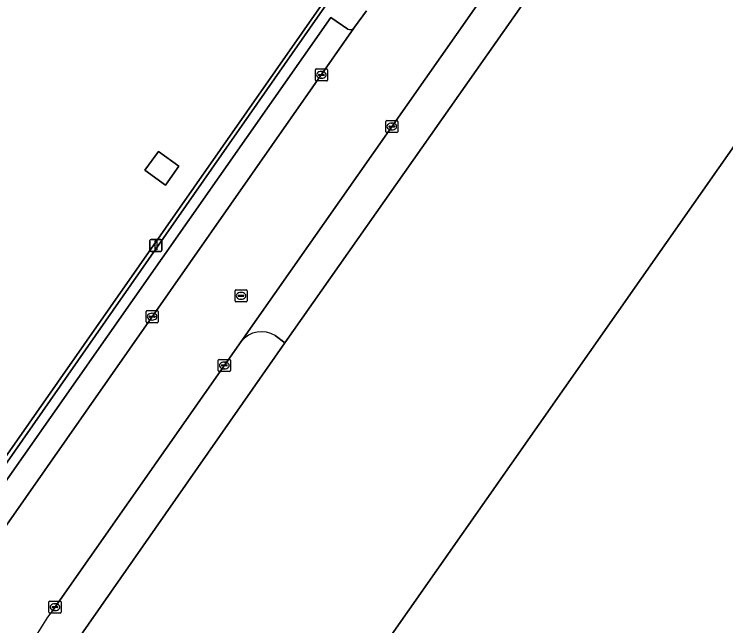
# Model space of a CAD drawing. Extents: x 155018 to 156648, y 383979 to 385733.
# Drawn here: x 155332.5 to 155391.5, y 384867.1 to 384917.7 of the extents above; entities that cross this region are included whole.
import ezdxf

# ---------------------------------------------------------------- set-up
doc = ezdxf.new("R2010")
doc.units = 0
for name, color, linetype in [('IMGEO_Erf', 7, 'Continuous'), ('IMGEO_Hek', 7, 'Continuous'), ('IMGEO_Kolk', 7, 'Continuous'), ('IMGEO_Lage_trafo', 7, 'Continuous'), ('IMGEO_Lichtmast', 7, 'Continuous'), ('IMGEO_Pand', 7, 'Continuous'), ('IMGEO_Parkeervlak_open', 7, 'Continuous'), ('IMGEO_Rijbaan_lokaal_gesloten', 7, 'Continuous'), ('IMGEO_Rijbaan_lokaal_open', 7, 'Continuous'), ('IMGEO_Rioolput', 7, 'Continuous'), ('IMGEO_Voetpad_open', 7, 'Continuous')]:
    doc.layers.add(name, color=color, linetype=linetype)

msp = doc.modelspace()

# ---------------------------------------------------------------- linework, layer by layer
at = {"layer": 'IMGEO_Erf'}
for points in [[(155435.235, 385005.097), (155431.663, 385000), (155395.301, 384948.119), (155392.871, 384944.656), (155386.964, 384936.206), (155382.993, 384930.585), (155380.633, 384927.147), (155378.001, 384923.366), (155376.2, 384920.796), (155354.955, 384890.532), (155337.874, 384866.058)], [(155327.011, 384874.232), (155360.91, 384922.726), (155360.915, 384922.733), (155375.747, 384943.951), (155375.951, 384943.821), (155379.854, 384949.392), (155384.652, 384956.241), (155384.747, 384956.376), (155393.303, 384968.589), (155396.774, 384973.585), (155396.869, 384973.702), (155415.322, 385000)], [(155416.222, 384816.518), (155403.487, 384827.271), (155403.342, 384827.097), (155403.151, 384827.272), (155407.132, 384832.892), (155408.553, 384831.886), (155409.43, 384833.127), (155397.66, 384841.373), (155400.518, 384845.461), (155380.028, 384859.784), (155377.184, 384855.717), (155377.149, 384855.742), (155363.196, 384865.516), (155399.361, 384917.111), (155403.455, 384914.241), (155448.092, 384882.954), (155450.905, 384886.967), (155500, 384852.57), (155544.63, 384821.302)]]:
    msp.add_lwpolyline(points, dxfattribs=at)
msp.add_lwpolyline([(155346.186, 384905.144), (155345.063, 384903.594), (155343.356, 384904.83), (155344.479, 384906.38)], close=True, dxfattribs=at)
at = {"layer": 'IMGEO_Hek'}
msp.add_lwpolyline([(155310.058, 384871.115), (155310.625, 384870.717), (155312.665, 384869.611), (155314.915, 384869.017), (155317.252, 384868.882), (155319.559, 384869.078), (155321.747, 384869.789), (155323.807, 384870.894), (155325.598, 384872.375), (155327.011, 384874.232), (155360.91, 384922.726)], dxfattribs=at)
at = {"layer": 'IMGEO_Kolk'}
for p, q in [((155357.479, 384912.288), (155357.479, 384913.14)), ((155357.554, 384913.214), (155358.406, 384913.214)), ((155357.738, 384912.708), (155357.738, 384912.72)), ((155358.176, 384912.671), (155357.778, 384912.671)), ((155357.781, 384912.757), (155358.179, 384912.757)), ((155357.967, 384912.994), (155357.992, 384912.994)), ((155358.222, 384912.72), (155358.222, 384912.708)), ((155358.48, 384913.14), (155358.48, 384912.288)), ((155358.406, 384912.214), (155357.554, 384912.214)), ((155357.99, 384912.434), (155357.965, 384912.434)), ((155363.309, 384908.012), (155363.309, 384908.864)), ((155363.384, 384908.938), (155364.236, 384908.938)), ((155363.797, 384908.718), (155363.822, 384908.718)), ((155364.31, 384908.864), (155364.31, 384908.012)), ((155363.568, 384908.432), (155363.568, 384908.444)), ((155364.006, 384908.395), (155363.608, 384908.395)), ((155363.611, 384908.481), (155364.009, 384908.481)), ((155363.82, 384908.158), (155363.795, 384908.158)), ((155364.052, 384908.444), (155364.052, 384908.432)), ((155364.236, 384907.938), (155363.384, 384907.938)), ((155343.462, 384892.271), (155343.462, 384893.123)), ((155343.537, 384893.197), (155344.389, 384893.197)), ((155343.721, 384892.691), (155343.721, 384892.703)), ((155344.159, 384892.654), (155343.761, 384892.654)), ((155343.764, 384892.74), (155344.162, 384892.74)), ((155343.95, 384892.977), (155343.975, 384892.977)), ((155344.205, 384892.703), (155344.205, 384892.691)), ((155344.463, 384893.123), (155344.463, 384892.271)), ((155344.389, 384892.197), (155343.537, 384892.197)), ((155343.973, 384892.417), (155343.948, 384892.417)), ((155349.514, 384889.156), (155350.366, 384889.156)), ((155349.439, 384888.23), (155349.439, 384889.082)), ((155349.698, 384888.65), (155349.698, 384888.662)), ((155350.136, 384888.613), (155349.738, 384888.613)), ((155349.741, 384888.699), (155350.139, 384888.699)), ((155349.927, 384888.936), (155349.952, 384888.936)), ((155350.182, 384888.662), (155350.182, 384888.65)), ((155350.44, 384889.082), (155350.44, 384888.23)), ((155350.366, 384888.156), (155349.514, 384888.156)), ((155349.95, 384888.376), (155349.925, 384888.376)), ((155335.419, 384868.216), (155335.419, 384869.068)), ((155335.494, 384869.142), (155336.346, 384869.142)), ((155336.42, 384869.068), (155336.42, 384868.216)), ((155335.678, 384868.636), (155335.678, 384868.648)), ((155336.116, 384868.599), (155335.718, 384868.599)), ((155335.721, 384868.685), (155336.119, 384868.685)), ((155335.907, 384868.922), (155335.932, 384868.922)), ((155336.162, 384868.648), (155336.162, 384868.636)), ((155336.346, 384868.142), (155335.494, 384868.142)), ((155335.93, 384868.362), (155335.905, 384868.362))]:
    msp.add_line(p, q, dxfattribs=at)
for points in [[(155357.479, 384912.288), (155357.479, 384913.14)], [(155357.554, 384913.214), (155358.406, 384913.214)], [(155358.48, 384913.14), (155358.48, 384912.288)], [(155358.406, 384912.214), (155357.554, 384912.214)], [(155363.309, 384908.012), (155363.309, 384908.864)], [(155363.384, 384908.938), (155364.236, 384908.938)], [(155364.31, 384908.864), (155364.31, 384908.012)], [(155364.236, 384907.938), (155363.384, 384907.938)], [(155343.462, 384892.271), (155343.462, 384893.123)], [(155343.537, 384893.197), (155344.389, 384893.197)], [(155344.463, 384893.123), (155344.463, 384892.271)], [(155344.389, 384892.197), (155343.537, 384892.197)], [(155349.514, 384889.156), (155350.366, 384889.156)], [(155349.439, 384888.23), (155349.439, 384889.082)], [(155350.44, 384889.082), (155350.44, 384888.23)], [(155350.366, 384888.156), (155349.514, 384888.156)], [(155335.419, 384868.216), (155335.419, 384869.068)], [(155335.494, 384869.142), (155336.346, 384869.142)], [(155336.42, 384869.068), (155336.42, 384868.216)], [(155336.346, 384868.142), (155335.494, 384868.142)]]:
    msp.add_lwpolyline(points, dxfattribs=at)
for centre, radius, start, end in [((155357.556, 384913.138), 0.0765, 91.55205, 178.44795), ((155357.556, 384913.138), 0.0765, 91.55205, 178.44795), ((155357.778, 384912.717), 0.0403, 85.87752, 175.75265), ((155357.775, 384912.707), 0.0366, 178.93798, 274.71019), ((155358.179, 384912.714), 0.043, 264.86636, 352.45326), ((155358.183, 384912.719), 0.0386, 1.73085, 96.63898), ((155358.404, 384913.138), 0.0765, 1.55205, 88.44795), ((155358.404, 384913.138), 0.0765, 1.55205, 88.44795), ((155357.556, 384912.29), 0.0765, 181.55205, 268.44795), ((155357.556, 384912.29), 0.0765, 181.55205, 268.44795), ((155358.404, 384912.29), 0.0765, 271.55205, 358.44795), ((155358.404, 384912.29), 0.0765, 271.55205, 358.44795), ((155363.386, 384908.862), 0.0765, 91.55205, 178.44795), ((155363.386, 384908.862), 0.0765, 91.55205, 178.44795), ((155364.234, 384908.862), 0.0765, 1.55205, 88.44795), ((155364.234, 384908.862), 0.0765, 1.55205, 88.44795), ((155363.386, 384908.014), 0.0765, 181.55205, 268.44795), ((155363.386, 384908.014), 0.0765, 181.55205, 268.44795), ((155363.608, 384908.441), 0.0403, 85.87752, 175.75265), ((155363.605, 384908.431), 0.0366, 178.93798, 274.71019), ((155364.009, 384908.438), 0.043, 264.86636, 352.45326), ((155364.013, 384908.443), 0.0386, 1.73085, 96.63898), ((155364.234, 384908.014), 0.0765, 271.55205, 358.44795), ((155364.234, 384908.014), 0.0765, 271.55205, 358.44795), ((155343.539, 384893.121), 0.0765, 91.55205, 178.44795), ((155343.539, 384893.121), 0.0765, 91.55205, 178.44795), ((155343.761, 384892.7), 0.0403, 85.87752, 175.75265), ((155343.758, 384892.69), 0.0366, 178.93798, 274.71019), ((155344.162, 384892.697), 0.043, 264.86636, 352.45326), ((155344.166, 384892.702), 0.0386, 1.73085, 96.63898), ((155344.387, 384893.121), 0.0765, 1.55205, 88.44795), ((155344.387, 384893.121), 0.0765, 1.55205, 88.44795), ((155343.539, 384892.273), 0.0765, 181.55205, 268.44795), ((155343.539, 384892.273), 0.0765, 181.55205, 268.44795), ((155344.387, 384892.273), 0.0765, 271.55205, 358.44795), ((155344.387, 384892.273), 0.0765, 271.55205, 358.44795), ((155349.516, 384889.08), 0.0765, 91.55205, 178.44795), ((155349.516, 384889.08), 0.0765, 91.55205, 178.44795), ((155350.364, 384889.08), 0.0765, 1.55205, 88.44795), ((155350.364, 384889.08), 0.0765, 1.55205, 88.44795), ((155349.738, 384888.659), 0.0403, 85.87752, 175.75265), ((155349.735, 384888.649), 0.0366, 178.93798, 274.71019), ((155350.139, 384888.656), 0.043, 264.86636, 352.45326), ((155350.143, 384888.661), 0.0386, 1.73085, 96.63898), ((155349.516, 384888.232), 0.0765, 181.55205, 268.44795), ((155349.516, 384888.232), 0.0765, 181.55205, 268.44795), ((155350.364, 384888.232), 0.0765, 271.55205, 358.44795), ((155350.364, 384888.232), 0.0765, 271.55205, 358.44795), ((155335.496, 384869.066), 0.0765, 91.55205, 178.44795), ((155335.496, 384869.066), 0.0765, 91.55205, 178.44795), ((155336.344, 384869.066), 0.0765, 1.55205, 88.44795), ((155336.344, 384869.066), 0.0765, 1.55205, 88.44795), ((155335.718, 384868.645), 0.0403, 85.87752, 175.75265), ((155335.715, 384868.635), 0.0366, 178.93798, 274.71019), ((155336.119, 384868.642), 0.043, 264.86636, 352.45326), ((155336.123, 384868.647), 0.0386, 1.73085, 96.63898), ((155335.496, 384868.218), 0.0765, 181.55205, 268.44795), ((155335.496, 384868.218), 0.0765, 181.55205, 268.44795), ((155336.344, 384868.218), 0.0765, 271.55205, 358.44795), ((155336.344, 384868.218), 0.0765, 271.55205, 358.44795)]:
    msp.add_arc(centre, radius, start, end, dxfattribs=at)
for centre, major_axis, ratio, start_param, end_param in [((155357.966, 384912.714), (-0.387, 0.002), 0.722429, 4.712389, 7.853982), ((155357.991, 384912.714), (-0.39, 0.002), 0.717154, 1.570796, 4.712389), ((155363.796, 384908.438), (-0.387, 0.002), 0.722429, 4.712389, 7.853982), ((155363.821, 384908.438), (-0.39, 0.002), 0.717154, 1.570796, 4.712389), ((155343.949, 384892.697), (-0.387, 0.002), 0.722429, 4.712389, 7.853982), ((155343.974, 384892.697), (-0.39, 0.002), 0.717154, 1.570796, 4.712389), ((155349.926, 384888.656), (-0.387, 0.002), 0.722429, 4.712389, 7.853982), ((155349.951, 384888.656), (-0.39, 0.002), 0.717154, 1.570796, 4.712389), ((155335.906, 384868.642), (-0.387, 0.002), 0.722429, 4.712389, 7.853982), ((155335.931, 384868.642), (-0.39, 0.002), 0.717154, 1.570796, 4.712389)]:
    msp.add_ellipse(centre, major_axis=major_axis, ratio=ratio, start_param=start_param, end_param=end_param, dxfattribs=at)
at = {"layer": 'IMGEO_Lage_trafo'}
msp.add_lwpolyline([(155345.063, 384903.594), (155346.186, 384905.144), (155344.479, 384906.38), (155343.356, 384904.83)], close=True, dxfattribs=at)
at = {"layer": 'IMGEO_Lichtmast'}
for p, q in [((155343.782, 384898.194), (155343.782, 384898.994)), ((155343.782, 384898.994), (155343.782, 384898.194)), ((155343.882, 384899.094), (155344.672, 384899.094)), ((155344.672, 384899.094), (155343.882, 384899.094)), ((155344.772, 384898.994), (155344.772, 384898.194)), ((155344.772, 384898.194), (155344.772, 384898.994)), ((155344.672, 384898.094), (155343.882, 384898.094)), ((155343.882, 384898.094), (155344.672, 384898.094))]:
    msp.add_line(p, q, dxfattribs=at)
msp.add_lwpolyline([(155344.202, 384898.969), (155344.352, 384898.969), (155344.352, 384898.219), (155344.202, 384898.219), (155344.202, 384898.969)], dxfattribs=at)
for centre, start, end in [((155343.882, 384898.994), 90, 180), ((155343.882, 384898.994), 90, 180), ((155344.672, 384898.994), 0, 90), ((155344.672, 384898.994), 360, 90), ((155343.882, 384898.194), 180, 270), ((155343.882, 384898.194), 180, 270), ((155344.672, 384898.194), 270, 0), ((155344.672, 384898.194), 270, 0)]:
    msp.add_arc(centre, 0.1, start, end, dxfattribs=at)
at = {"layer": 'IMGEO_Pand'}
msp.add_lwpolyline([(155544.63, 384821.302), (155500, 384852.57), (155450.905, 384886.967), (155448.092, 384882.954), (155403.455, 384914.241), (155399.361, 384917.111), (155363.196, 384865.516), (155377.149, 384855.742), (155377.184, 384855.717), (155380.028, 384859.784), (155400.518, 384845.461), (155397.66, 384841.373), (155409.43, 384833.127), (155408.553, 384831.886), (155407.132, 384832.892), (155403.151, 384827.272), (155403.342, 384827.097), (155403.487, 384827.271), (155416.222, 384816.518)], dxfattribs=at)
at = {"layer": 'IMGEO_Parkeervlak_open'}
for points in [[(155360.167, 384916.509), (155358.77, 384917.47), (155328.528, 384874.37), (155329.952, 384873.425)], [(155330.069, 384872.85), (155360.676, 384916.596)]]:
    msp.add_lwpolyline(points, dxfattribs=at)
msp.add_arc((155360.369, 384916.861), 0.405, 240.13822, 319.2607, dxfattribs=at)
at = {"layer": 'IMGEO_Rijbaan_lokaal_gesloten'}
for points in [[(155335.772, 384868.426), (155351.337, 384890.637), (155374.735, 384924.025), (155376.395, 384926.394), (155382.657, 384935.362), (155384.463, 384937.948)], [(155361.702, 384918.008), (155360.722, 384916.662), (155360.676, 384916.596), (155330.069, 384872.85), (155329.2, 384871.59)]]:
    msp.add_lwpolyline(points, dxfattribs=at)
msp.add_arc((155347.383, 384859.267), 14.789, 141.73247, 189.49643, dxfattribs=at)
at = {"layer": 'IMGEO_Rijbaan_lokaal_open'}
msp.add_lwpolyline([(155327.339, 384874.089), (155357.86, 384917.764), (155361.028, 384922.286), (155360.915, 384922.733), (155360.91, 384922.726), (155327.011, 384874.232), (155325.598, 384872.375), (155323.807, 384870.894), (155321.747, 384869.789), (155319.559, 384869.078), (155317.252, 384868.882), (155314.915, 384869.017), (155312.665, 384869.611), (155310.625, 384870.717), (155310.058, 384871.115), (155247.243, 384915.217), (155232.066, 384925.988), (155227.994, 384928.878), (155223.854, 384931.752), (155220.046, 384934.396), (155190.84, 384954.671)], dxfattribs=at)
at = {"layer": 'IMGEO_Rioolput'}
for p, q in [((155350.825, 384893.996), (155350.825, 384894.848)), ((155350.9, 384894.922), (155351.752, 384894.922)), ((155351.084, 384894.416), (155351.084, 384894.428)), ((155351.127, 384894.465), (155351.525, 384894.465)), ((155351.313, 384894.702), (155351.338, 384894.702)), ((155351.568, 384894.428), (155351.568, 384894.416)), ((155351.826, 384894.848), (155351.826, 384893.996)), ((155351.752, 384893.922), (155350.9, 384893.922)), ((155351.522, 384894.379), (155351.124, 384894.379)), ((155351.336, 384894.142), (155351.311, 384894.142))]:
    msp.add_line(p, q, dxfattribs=at)
for points in [[(155350.825, 384893.996), (155350.825, 384894.848)], [(155350.9, 384894.922), (155351.752, 384894.922)], [(155351.826, 384894.848), (155351.826, 384893.996)], [(155351.752, 384893.922), (155350.9, 384893.922)]]:
    msp.add_lwpolyline(points, dxfattribs=at)
for centre, radius, start, end in [((155350.902, 384894.846), 0.0765, 91.55205, 178.44795), ((155350.902, 384894.846), 0.0765, 91.55205, 178.44795), ((155351.124, 384894.425), 0.0403, 85.87752, 175.75265), ((155351.121, 384894.415), 0.0366, 178.93798, 274.71019), ((155351.525, 384894.422), 0.043, 264.86636, 352.45326), ((155351.529, 384894.427), 0.0386, 1.73085, 96.63898), ((155351.75, 384894.846), 0.0765, 1.55205, 88.44795), ((155351.75, 384894.846), 0.0765, 1.55205, 88.44795), ((155350.902, 384893.998), 0.0765, 181.55205, 268.44795), ((155350.902, 384893.998), 0.0765, 181.55205, 268.44795), ((155351.75, 384893.998), 0.0765, 271.55205, 358.44795), ((155351.75, 384893.998), 0.0765, 271.55205, 358.44795)]:
    msp.add_arc(centre, radius, start, end, dxfattribs=at)
for centre, major_axis, ratio, start_param, end_param in [((155351.312, 384894.422), (-0.387, 0.002), 0.722429, 4.712389, 7.853982), ((155351.337, 384894.422), (-0.39, 0.002), 0.717154, 1.570796, 4.712389)]:
    msp.add_ellipse(centre, major_axis=major_axis, ratio=ratio, start_param=start_param, end_param=end_param, dxfattribs=at)
at = {"layer": 'IMGEO_Voetpad_open'}
for points in [[(155374.735, 384924.025), (155351.337, 384890.637)], [(155361.848, 384918.716), (155361.028, 384922.286), (155357.86, 384917.764), (155327.339, 384874.089)], [(155354.157, 384891.124), (155354.955, 384890.532), (155376.2, 384920.796), (155375.347, 384921.418)], [(155360.676, 384916.596), (155360.722, 384916.662), (155361.702, 384918.008)], [(155329.952, 384873.425), (155328.528, 384874.37), (155358.77, 384917.47), (155360.167, 384916.509)], [(155354.955, 384890.532), (155354.157, 384891.124)], [(155351.337, 384890.637), (155335.772, 384868.426)], [(155337.874, 384866.058), (155354.955, 384890.532)]]:
    msp.add_lwpolyline(points, dxfattribs=at)
for centre, radius, start, end in [((155360.369, 384916.861), 0.405, 240.13822, 319.2607), ((155353.019, 384889.308), 2.144, 57.92395, 141.67216), ((155353.019, 384889.308), 2.144, 57.92395, 141.67216), ((155347.383, 384859.267), 14.789, 141.73247, 189.49643)]:
    msp.add_arc(centre, radius, start, end, dxfattribs=at)

doc.saveas('drawing.dxf')
